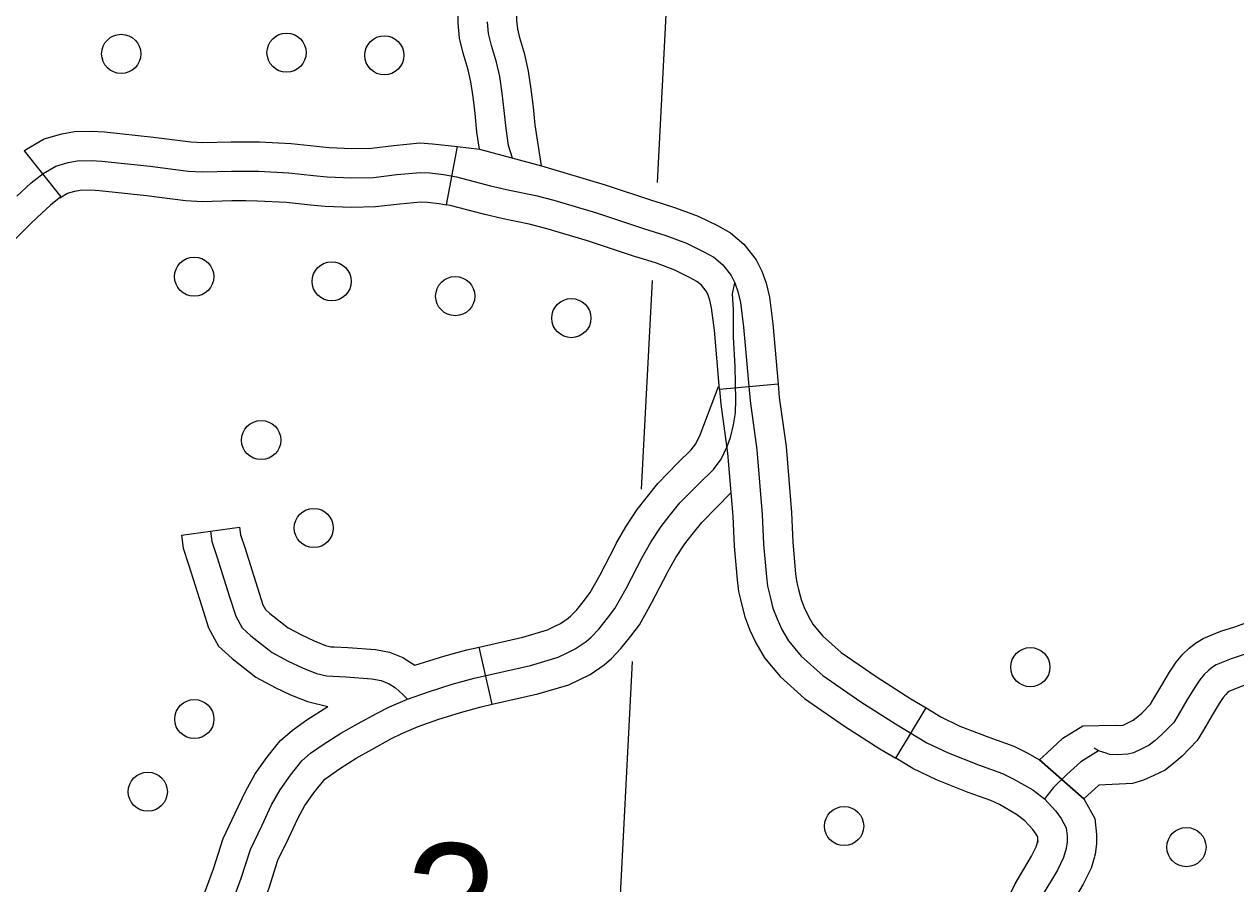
# Model space of a CAD drawing. Extents: x 653372 to 905732, y 627442 to 787275.
# Drawn here: x 708908 to 712000, y 747593 to 749788 of the extents above; entities that cross this region are included whole.
import ezdxf

# ---------------------------------------------------------------- set-up
doc = ezdxf.new("R2010")
doc.units = 0
for name, color, linetype in [('31', 7, 'Continuous'), ('45', 7, 'Continuous'), ('5', 7, 'Continuous'), ('56', 7, 'Continuous')]:
    doc.layers.add(name, color=color, linetype=linetype)

msp = doc.modelspace()

# ---------------------------------------------------------------- linework, layer by layer
at = {"layer": '31'}
for p, q in [((709986, 749326.5), (710013.8, 749475.6)), ((708907.8, 749464.4), (709001.5, 749347.3)), ((710832.3, 748868.8), (710682.9, 748855.6)), ((711132.5, 747913.4), (711210, 748041.8)), ((711499.7, 747908.9), (711612.5, 747809.7)), ((711495.7, 747703.7), (711495.6, 747703.4))]:
    msp.add_line(p, q, dxfattribs=at)
for points in [[(710070, 749469.1), (710063.2, 749512.6), (710058.5, 749559.9), (710053.4, 749602.7), (710047.9, 749640.9), (710040.7, 749671.9), (710027.9, 749714.4), (710019, 749752.2), (710015.4, 749791.6), (710015.7, 749833), (710020.6, 749878.5), (710034.9, 749948.2), (710039.8, 749977.7)], [(710228.3, 749426.8), (710212.1, 749531.5), (710207.7, 749576.1), (710202.1, 749622.3), (710195.4, 749668.7), (710185.7, 749710.5), (710172.9, 749753.2), (710167.4, 749776.4), (710165.5, 749797.8), (710165.7, 749824.4), (710169, 749855.4), (710182.4, 749920.8), (710187.8, 749952.9)], [(710154.5, 749446.2), (710144.4, 749478.3), (710137.6, 749522.1), (710133.1, 749568), (710127.8, 749612.5), (710121.7, 749654.8), (710113.2, 749691.2), (710100.4, 749733.8), (710093.2, 749764.3), (710090.4, 749794.7)], [(708907.8, 749464.4), (708913.3, 749468.8), (708958.3, 749495.2), (709003.7, 749508.5), (709036.1, 749513.8), (709079.7, 749515.2), (709112.3, 749513.3), (709237.8, 749499.8), (709333.1, 749487.5), (709364, 749486), (709436.3, 749488.1), (709474.5, 749487.8)], [(709474.5, 749487.8), (709508, 749487.5), (709589.2, 749483.5), (709654.2, 749476.3), (709686.2, 749473.3), (709743.8, 749470.8), (709794, 749472), (709851.2, 749478.7), (709917.9, 749484.9), (709950, 749483), (710013.8, 749475.6)], [(710013.8, 749475.6), (710070, 749469.1), (710228.3, 749426.8), (710390.9, 749377.8), (710511.3, 749338), (710530.9, 749331.9)], [(708889.3, 749349), (708925.7, 749382.7), (708956, 749406.9), (708988.3, 749425.8), (709020.3, 749435.2), (709043.3, 749439), (709078.8, 749440.1), (709106.1, 749438.6), (709229, 749425.3), (709326.4, 749412.7), (709363.2, 749410.9), (709437.2, 749413.1), (709505.8, 749412.5), (709583.2, 749408.7), (709646.5, 749401.7), (709681.1, 749398.4), (709743.1, 749395.8), (709799.2, 749397.1), (709859.1, 749404.1), (709919.1, 749409.7), (709943.4, 749408.2), (709978, 749404.3), (710011, 749398.1), (710097.8, 749375.5), (710146.2, 749364.5), (710213.7, 749350.6), (710259.7, 749339)], [(709001.5, 749347.3), (708974.6, 749325.8), (708940.7, 749294.4), (708921.8, 749276.3), (708885.3, 749240.4), (708840.3, 749205.8), (708794.6, 749180.4), (708758.7, 749162.9), (708676, 749134.4), (708625.1, 749117.5), (708588, 749103.6), (708523.3, 749083.1)], [(708998.6, 749344.9), (709018.3, 749356.5), (709036.9, 749361.9), (709050.6, 749364.2), (709077.9, 749365.1), (709099.9, 749363.8), (709220.2, 749350.8), (709319.7, 749338), (709362.5, 749335.8), (709438, 749338.1), (709473.2, 749337.8)], [(709473.2, 749337.8), (709503.6, 749337.5), (709577.2, 749333.9), (709638.8, 749327), (709676, 749323.5), (709742.3, 749320.8), (709804.5, 749322.2), (709867, 749329.5), (709920.3, 749334.5), (709936.8, 749333.5), (709966.8, 749330), (709986, 749326.5)], [(710485.9, 749188.8), (710465.3, 749195.3), (710345.8, 749234.7), (710239.7, 749266.7), (710196.9, 749277.5), (710130.3, 749291.2), (710080, 749302.7), (709994.7, 749324.8), (709986, 749326.5)], [(710259.7, 749339), (710368.4, 749306.3), (710488.3, 749266.6), (710545.8, 749248.5), (710598.4, 749229), (710642.8, 749207.2), (710667.7, 749193.3), (710690.9, 749173.8), (710712.4, 749146.4), (710721.5, 749127.9), (710729.7, 749105.3), (710736.3, 749077.6), (710744.1, 749014.8), (710760.8, 748826), (710777.9, 748701.2), (710791.5, 748536.2), (710795.2, 748460.2), (710802.3, 748376.6), (710805.1, 748352.9), (710811.8, 748325.9), (710819.1, 748296.7), (710829.4, 748269.6), (710842, 748242.4), (710859, 748212.9), (710891.3, 748174), (710946.3, 748124.7), (711043.3, 748057.7), (711131.6, 748001.5), (711212, 747952.9), (711266.3, 747926.8), (711343.5, 747896.5), (711404.6, 747874.7), (711432.5, 747861.2), (711482.1, 747832.4), (711512.5, 747809.3), (711541, 747778.6), (711554.6, 747759.6), (711567.8, 747735.8), (711570.2, 747715.6), (711569.7, 747700), (711567.7, 747682.9), (711561.1, 747660.1), (711545.3, 747627.8), (711502.9, 747556.9)], [(710530.9, 749331.9), (710570.2, 749319.5), (710628.1, 749297.9), (710677.5, 749273.7), (710710.5, 749255.4), (710745.1, 749226.2), (710776.2, 749186.5), (710790.5, 749157.4), (710801.7, 749127), (710810.3, 749090.9), (710818.7, 749022.7), (710832.3, 748868.8)], [(710682.9, 748855.6), (710669.5, 749006.9), (710662.4, 749064.2), (710657.8, 749083.7), (710652.4, 749098.4), (710648.5, 749106.3), (710636.6, 749121.5), (710625, 749131.3), (710608, 749140.7), (710568.7, 749160), (710521.5, 749177.6), (710485.9, 749188.8)], [(710682.9, 748855.6), (710686.2, 748817.6), (710703.3, 748693), (710716.7, 748531.3), (710720.3, 748455.2), (710727.7, 748369), (710731.2, 748339.6), (710736.2, 748319.2)], [(710832.3, 748868.8), (710835.3, 748834.4), (710852.4, 748709.4), (710866.4, 748541.1), (710870, 748465.2), (710877, 748384.2), (710879.1, 748366.3), (710881.8, 748355)], [(710881.8, 748355), (710884.6, 748344), (710890.7, 748319.2), (710898.6, 748298.8), (710908.7, 748276.9), (710920.8, 748255.8), (710945.4, 748226.1), (710992.8, 748183.7), (711084.7, 748120.3), (711171.2, 748065.2), (711210, 748041.8)], [(710736.2, 748319.2), (710739, 748307.9), (710747.4, 748274.2), (710760.3, 748240.4), (710775.3, 748207.9), (710797.1, 748169.9), (710837.1, 748121.8), (710899.8, 748065.6), (711001.8, 747995.2), (711092.1, 747937.8), (711132.5, 747913.4)], [(711746.5, 748016.6), (711760.4, 748028.5), (711782.4, 748051.2), (711788.8, 748061.7), (711811.4, 748100.3), (711831.5, 748133.3), (711848.3, 748158.8), (711865.2, 748178.8), (711881.3, 748194.5), (711897.4, 748207.6), (711916.8, 748219.5), (711939.4, 748228.3), (711962.5, 748237.9), (711997.8, 748249.3), (712035.8, 748262.7), (712043.6, 748266)], [(712021.7, 748178.2), (711988.3, 748167.5), (711967.5, 748158.8), (711950.3, 748152.1), (711940.9, 748146.3), (711931.4, 748138.5), (711920.1, 748127.5), (711908.4, 748113.8), (711894.9, 748093.2), (711875.8, 748061.8), (711853.2, 748023.4), (711842.2, 748005.1), (711811.8, 747973.7), (711794.4, 747958.9), (711779.5, 747946.8), (711758.6, 747936.6), (711739, 747927.5), (711725, 747923.4), (711698.7, 747922.2), (711678.5, 747923.2), (711669.4, 747926.3), (711649.8, 747932.4), (711639.2, 747938.8)], [(712102.1, 748127.8), (712090, 748122.7), (712045.6, 748107.1), (712014.2, 748097), (711995.6, 748089.3), (711984.1, 748084.8), (711981.4, 748082.6), (711975, 748076.3), (711968.6, 748068.7), (711958.3, 748053), (711940.2, 748023.4), (711917.7, 747985), (711902, 747959), (711863.2, 747919), (711842.3, 747901.2)], [(711210, 748041.8), (711247.8, 748019), (711296.3, 747995.6), (711369.8, 747966.8), (711433.7, 747943.9), (711467.7, 747927.5), (711499.7, 747908.9)], [(711612.5, 747809.7), (711499.7, 747908.9), (711517.8, 747926.4), (711559.4, 747964.7), (711610.3, 747996.2)], [(711610.3, 747996.2), (711692.4, 747997.7), (711692.7, 747997.6), (711698.8, 747997.3), (711712.7, 747998), (711712.7, 747998), (711726.3, 748004.3), (711738.8, 748010.4), (711746.5, 748016.6)], [(711649.8, 747932.4), (711604.9, 747904.6), (711569.2, 747871.8), (711535.2, 747838.9), (711512.5, 747809.3)], [(711495.6, 747703.4), (711494, 747697.7), (711494.9, 747705.5), (711495.1, 747712.3), (711491.1, 747719.4), (711482.8, 747731.1), (711461.9, 747753.5), (711440.4, 747769.9), (711397.3, 747794.9), (711375.5, 747805.4), (711317.2, 747826.3), (711236.3, 747858), (711176.2, 747886.9), (711132.5, 747913.4)], [(711842.3, 747901.2), (711820.2, 747883.3), (711790.9, 747868.9), (711765.2, 747857), (711737.2, 747848.9), (711650.8, 747844.9)], [(711650.8, 747844.9), (711612.5, 747809.7)], [(711612.5, 747809.7), (711640.6, 747759.3), (711645.3, 747718.9), (711644.6, 747694.5), (711641.5, 747668.2), (711639.8, 747662.1)], [(711274.1, 747228.1), (711285.1, 747262.1), (711304.5, 747310.4), (711337.9, 747382.6), (711388.3, 747492), (711436.9, 747592.5), (711479.3, 747663.6), (711490.9, 747687.3), (711495.7, 747703.7)], [(711639.7, 747661.8), (711631.3, 747632.9), (711611.2, 747592), (711569, 747521.3), (711524, 747428), (711474.1, 747319.7), (711442.3, 747251), (711426.2, 747211), (711416.8, 747181.8)]]:
    msp.add_lwpolyline(points, dxfattribs=at)
at = {"layer": '45'}
for p, q in [((709308.9, 748483.2), (709457.6, 748503.2)), ((710102.4, 748051.2), (710069.3, 748197.5))]:
    msp.add_line(p, q, dxfattribs=at)
for points in [[(709436.3, 747537.5), (709461.8, 747606.9), (709485.4, 747680.6), (709514.2, 747740.9), (709539.2, 747794.2), (709561, 747833.1), (709587.3, 747870.1), (709616.3, 747907.1), (709638.5, 747926.2), (709670.7, 747948.6), (709716.4, 747977.6), (709758.5, 748001.5), (709808.8, 748028.8), (709839.9, 748045), (709886.3, 748064.3), (709940, 748083.4), (710000, 748102.3), (710056.2, 748117.7), (710199.8, 748150.2), (710270.6, 748171.4), (710293.5, 748182.5), (710314.5, 748192.6), (710342, 748211.6), (710355, 748222.9), (710374.5, 748243), (710396.9, 748271.2), (710415.7, 748295.8), (710444.2, 748346.6), (710485.3, 748426.3), (710507.1, 748465.3), (710533.5, 748505), (710554.1, 748531.4), (710581.2, 748565.7), (710629.5, 748614.6), (710667.1, 748651.2), (710686.8, 748677.6), (710702.2, 748709.6), (710711, 748732.7), (710718.2, 748764.9), (710723.6, 748795.4), (710724.6, 748828.6), (710722.7, 748914.1), (710718.7, 748988.9), (710718.1, 749059.6), (710715.7, 749099.2), (710721.5, 749127.9)], [(710416.3, 748456.2), (710419.2, 748461.9), (710443.1, 748504.5), (710472.6, 748548.9), (710495.1, 748577.7), (710524.9, 748615.4), (710576.6, 748667.9), (710610.6, 748700.8), (710622.4, 748716.7), (710633.2, 748739.2), (710680.1, 748862.6)], [(710549.6, 748387.5), (710551.3, 748390.8), (710571.1, 748426.1), (710594.4, 748461.1), (710613.1, 748485.1), (710637.5, 748515.9), (710711.7, 748591.2)], [(709308.9, 748483.2), (709313.4, 748449.8), (709328.1, 748405.4), (709360.6, 748303.1), (709378.6, 748246.5), (709403.9, 748199.3), (709438.2, 748168.5), (709499.2, 748120.7), (709548, 748094.4), (709587.9, 748075.5), (709630.6, 748058.6), (709683.1, 748045.3)], [(709383.3, 748493.2), (709386.8, 748466.8), (709399.5, 748428.6), (709432, 748325.8), (709448, 748275.9), (709463.8, 748246.3), (709486.5, 748226), (709540.4, 748183.6), (709581.9, 748161.3), (709617.8, 748144.3), (709653.7, 748130.1), (709679.7, 748123.5), (709729, 748121.3), (709795, 748116.4), (709818.9, 748112.1), (709839.7, 748103.5), (709855.4, 748093.5), (709874.5, 748076.3), (709886.3, 748064.3)], [(709457.6, 748503.2), (709460.2, 748483.7), (709470.8, 748451.7), (709503.5, 748348.5), (709517.3, 748305.2), (709523.7, 748293.3), (709534.7, 748283.5), (709581.7, 748246.6), (709615.8, 748228.2), (709647.6, 748213.1), (709676.8, 748201.6), (709690.7, 748198.1), (709699.1, 748197.7)], [(710069.3, 748197.5), (710180.7, 748222.7), (710243.4, 748241.6), (710260.8, 748250), (710276.6, 748257.6), (710295.9, 748270.9), (710303.3, 748277.3), (710318.1, 748292.6), (710337.7, 748317.2), (710352.8, 748337.1), (710378.1, 748382.1), (710416.3, 748456.2)], [(710102.4, 748051.2), (710218.9, 748077.6), (710297.9, 748101.3), (710326.1, 748114.9), (710352.3, 748127.6), (710388.1, 748152.3), (710406.7, 748168.5), (710430.8, 748193.4), (710456.1, 748225.1), (710478.5, 748254.5), (710510.2, 748311), (710549.6, 748387.5)], [(709699.1, 748197.7), (709733.5, 748196.2), (709804.5, 748190.9), (709840.2, 748184.4), (709874.3, 748170.3), (709904.9, 748150.9)], [(709904.9, 748150.9), (709978.8, 748174.2), (710038, 748190.5), (710069.3, 748197.5)], [(709674.8, 747860.1), (709712.2, 747886.2), (709755, 747913.2), (709794.9, 747935.9), (709844, 747962.6), (709871.6, 747976.9), (709913.3, 747994.3), (709963.9, 748012.2), (710021.2, 748030.3), (710074.4, 748044.9), (710102.4, 748051.2)], [(709553.8, 747948.8), (709561.8, 747959.1), (709592.4, 747985.5), (709629.2, 748011.1), (709683.1, 748045.3)], [(709336, 747437.9), (709347.8, 747488.6), (709364.4, 747559), (709390.9, 747631.2), (709415.5, 747708.3), (709446.4, 747773), (709472.4, 747828.5), (709497.6, 747873.3), (709527.2, 747915), (709553.8, 747948.8)], [(709482, 747403.7), (709493.9, 747454.4), (709508.3, 747515.9), (709532.8, 747582.6), (709555.3, 747652.9), (709582, 747708.8), (709605.9, 747759.8), (709624.5, 747792.9), (709647.4, 747825.2), (709674.8, 747860.1)]]:
    msp.add_lwpolyline(points, dxfattribs=at)
at = {"layer": '5'}
for points in [[(710579, 750455.5), (710523.4, 749383.6)], [(710510.4, 749133.4), (710482.7, 748600.4)], [(710459.9, 748160.8), (710386.1, 746736.7)]]:
    msp.add_lwpolyline(points, dxfattribs=at)
at = {"layer": '56'}
for centre in [(709155.4, 749712.4), (709577.4, 749715.5), (709826.9, 749708.8), (709341.6, 749143.5), (709692.6, 749131.4), (710008, 749093.7), (710304.3, 749037.6), (709512.6, 748726), (709646.8, 748501.4), (711476, 748146), (709342, 748013.4), (709223.2, 747827.9), (711000.7, 747740.1), (711874.5, 747686.3)]:
    msp.add_circle(centre, 50, dxfattribs=at)

# ---------------------------------------------------------------- texts
msp.add_text('3', height=316.8, rotation=358.28, dxfattribs=at).set_placement((709874.9, 747382.3))

doc.saveas('drawing.dxf')
